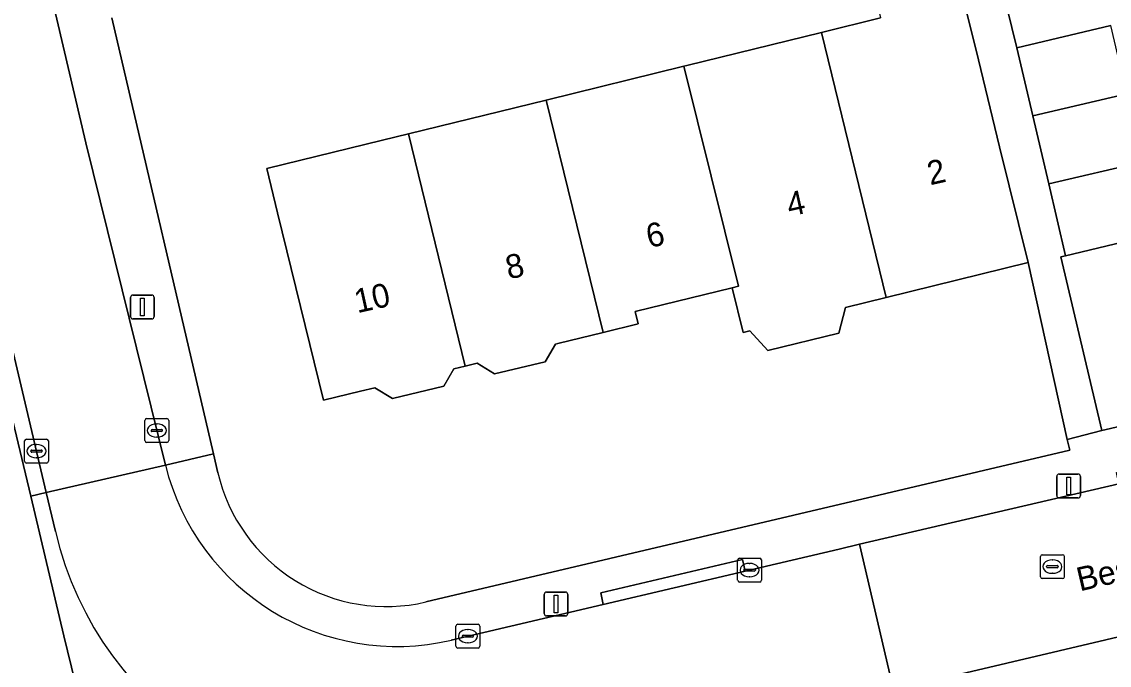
# Model space of a CAD drawing. Extents: x 158455 to 159797, y 387218 to 388672.
# Drawn here: x 159252.49 to 159298.16, y 388375.37 to 388402.36 of the extents above; entities that cross this region are included whole.
import ezdxf

# ---------------------------------------------------------------- set-up
doc = ezdxf.new("R2010")
doc.units = 0
for name, color, linetype in [('IMGEO_Erf', 7, 'Continuous'), ('IMGEO_Kolk', 7, 'Continuous'), ('IMGEO_Lichtmast', 7, 'Continuous'), ('IMGEO_Openbare_ruimte_label', 7, 'Continuous'), ('IMGEO_Pand', 7, 'Continuous'), ('IMGEO_Pand_nummerreeks', 7, 'Continuous'), ('IMGEO_Rijbaan_lokaal_open', 7, 'Continuous'), ('IMGEO_Rioolput', 7, 'Continuous'), ('IMGEO_Voetpad_open', 7, 'Continuous')]:
    doc.layers.add(name, color=color, linetype=linetype)

msp = doc.modelspace()

# ---------------------------------------------------------------- linework, layer by layer
at = {"layer": 'IMGEO_Erf'}
for points in [[(159292.807, 388407.251), (159294.272, 388401.27), (159298.232, 388402.202)], [(159256.278, 388402.525), (159260.546, 388384.233), (159260.73, 388383.443)], [(159286.071, 388401.915), (159288.556, 388402.525)], [(159269.469, 388378.022), (159296.503, 388384.388), (159296.397, 388384.836), (159294.748, 388392.262), (159288.793, 388390.801), (159287.085, 388390.382), (159286.803, 388389.304), (159283.822, 388388.573), (159283.064, 388389.396), (159282.792, 388389.329), (159282.332, 388391.204), (159278.256, 388390.204), (159278.384, 388389.685), (159276.902, 388389.322), (159275.012, 388388.858), (159274.908, 388388.833), (159274.478, 388388.102), (159272.339, 388387.586), (159271.613, 388388.039), (159271.121, 388387.92), (159270.64, 388387.805), (159270.219, 388387.076), (159268.061, 388386.556), (159267.325, 388387.006), (159266.726, 388386.868), (159265.167, 388386.486), (159263.237, 388394.353), (159262.783, 388396.202), (159267.64, 388397.393), (159268.734, 388397.661), (159274.513, 388399.079), (159280.293, 388400.497), (159280.422, 388400.529), (159286.071, 388401.915)], [(159299.577, 388396.49), (159295.617, 388395.558), (159296.329, 388392.545), (159299.072, 388393.194)], [(159248.798, 388350.646), (159254.248, 388352.019), (159255.01, 388352.211), (159257.787, 388362.039), (159257.664, 388362.523), (159257.37, 388363.679), (159257.057, 388364.912), (159255.684, 388370.764), (159254.256, 388376.606), (159252.881, 388382.464), (159252.121, 388385.619)]]:
    msp.add_lwpolyline(points, dxfattribs=at)
msp.add_arc((159267.804, 388385.093), 7.264, 193.128, 283.2474, dxfattribs=at)
at = {"layer": 'IMGEO_Kolk'}
for p, q in [((159257.665, 388384.788), (159257.665, 388385.64)), ((159257.74, 388385.714), (159258.592, 388385.714)), ((159258.666, 388385.64), (159258.666, 388384.788)), ((159257.924, 388385.208), (159257.924, 388385.22)), ((159258.362, 388385.171), (159257.964, 388385.171)), ((159257.967, 388385.257), (159258.365, 388385.257)), ((159258.153, 388385.494), (159258.178, 388385.494)), ((159258.408, 388385.22), (159258.408, 388385.208)), ((159252.613, 388383.924), (159252.613, 388384.776)), ((159252.688, 388384.85), (159253.54, 388384.85)), ((159253.614, 388384.776), (159253.614, 388383.924)), ((159258.592, 388384.714), (159257.74, 388384.714)), ((159258.176, 388384.934), (159258.151, 388384.934)), ((159252.872, 388384.344), (159252.872, 388384.356)), ((159253.31, 388384.307), (159252.912, 388384.307)), ((159252.915, 388384.393), (159253.313, 388384.393)), ((159253.101, 388384.63), (159253.126, 388384.63)), ((159253.356, 388384.356), (159253.356, 388384.344)), ((159253.54, 388383.85), (159252.688, 388383.85)), ((159253.124, 388384.07), (159253.099, 388384.07)), ((159282.556, 388378.932), (159282.556, 388379.784)), ((159282.631, 388379.858), (159283.483, 388379.858)), ((159283.557, 388379.784), (159283.557, 388378.932)), ((159282.815, 388379.352), (159282.815, 388379.364)), ((159283.253, 388379.315), (159282.855, 388379.315)), ((159282.858, 388379.401), (159283.256, 388379.401)), ((159283.044, 388379.638), (159283.069, 388379.638)), ((159283.299, 388379.364), (159283.299, 388379.352)), ((159283.483, 388378.858), (159282.631, 388378.858)), ((159283.067, 388379.078), (159283.042, 388379.078)), ((159270.728, 388376.159), (159270.728, 388377.011)), ((159270.803, 388377.085), (159271.655, 388377.085)), ((159271.729, 388377.011), (159271.729, 388376.159)), ((159270.987, 388376.579), (159270.987, 388376.591)), ((159271.425, 388376.542), (159271.027, 388376.542)), ((159271.03, 388376.628), (159271.428, 388376.628)), ((159271.216, 388376.865), (159271.241, 388376.865)), ((159271.471, 388376.591), (159271.471, 388376.579)), ((159271.655, 388376.085), (159270.803, 388376.085)), ((159271.239, 388376.305), (159271.214, 388376.305))]:
    msp.add_line(p, q, dxfattribs=at)
for points in [[(159257.665, 388384.788), (159257.665, 388385.64)], [(159257.74, 388385.714), (159258.592, 388385.714)], [(159258.666, 388385.64), (159258.666, 388384.788)], [(159252.613, 388383.924), (159252.613, 388384.776)], [(159252.688, 388384.85), (159253.54, 388384.85)], [(159253.614, 388384.776), (159253.614, 388383.924)], [(159258.592, 388384.714), (159257.74, 388384.714)], [(159253.54, 388383.85), (159252.688, 388383.85)], [(159282.556, 388378.932), (159282.556, 388379.784)], [(159282.631, 388379.858), (159283.483, 388379.858)], [(159283.557, 388379.784), (159283.557, 388378.932)], [(159283.483, 388378.858), (159282.631, 388378.858)], [(159270.728, 388376.159), (159270.728, 388377.011)], [(159270.803, 388377.085), (159271.655, 388377.085)], [(159271.729, 388377.011), (159271.729, 388376.159)], [(159271.655, 388376.085), (159270.803, 388376.085)]]:
    msp.add_lwpolyline(points, dxfattribs=at)
for centre, radius, start, end in [((159257.742, 388385.638), 0.0765, 91.552, 178.448), ((159257.742, 388385.638), 0.0765, 91.552, 178.448), ((159258.59, 388385.638), 0.0765, 1.552, 88.448), ((159258.59, 388385.638), 0.0765, 1.552, 88.448), ((159257.964, 388385.217), 0.0403, 85.8775, 175.7526), ((159257.961, 388385.207), 0.0366, 178.938, 274.7102), ((159258.365, 388385.214), 0.043, 264.8664, 352.4533), ((159258.369, 388385.219), 0.0386, 1.7309, 96.639), ((159252.69, 388384.774), 0.0765, 91.552, 178.448), ((159252.69, 388384.774), 0.0765, 91.552, 178.448), ((159253.538, 388384.774), 0.0765, 1.552, 88.448), ((159253.538, 388384.774), 0.0765, 1.552, 88.448), ((159257.742, 388384.79), 0.0765, 181.552, 268.448), ((159257.742, 388384.79), 0.0765, 181.552, 268.448), ((159258.59, 388384.79), 0.0765, 271.552, 358.448), ((159258.59, 388384.79), 0.0765, 271.552, 358.448), ((159252.912, 388384.353), 0.0403, 85.8775, 175.7526), ((159252.909, 388384.343), 0.0366, 178.938, 274.7102), ((159253.313, 388384.35), 0.043, 264.8664, 352.4533), ((159253.317, 388384.355), 0.0386, 1.7309, 96.639), ((159252.69, 388383.926), 0.0765, 181.552, 268.448), ((159252.69, 388383.926), 0.0765, 181.552, 268.448), ((159253.538, 388383.926), 0.0765, 271.552, 358.448), ((159253.538, 388383.926), 0.0765, 271.552, 358.448), ((159282.633, 388379.782), 0.0765, 91.552, 178.448), ((159282.633, 388379.782), 0.0765, 91.552, 178.448), ((159283.481, 388379.782), 0.0765, 1.552, 88.448), ((159283.481, 388379.782), 0.0765, 1.552, 88.448), ((159282.855, 388379.361), 0.0403, 85.8775, 175.7526), ((159282.852, 388379.351), 0.0366, 178.938, 274.7102), ((159283.256, 388379.358), 0.043, 264.8664, 352.4533), ((159283.26, 388379.363), 0.0386, 1.7309, 96.639), ((159282.633, 388378.934), 0.0765, 181.552, 268.448), ((159282.633, 388378.934), 0.0765, 181.552, 268.448), ((159283.481, 388378.934), 0.0765, 271.552, 358.448), ((159283.481, 388378.934), 0.0765, 271.552, 358.448), ((159270.805, 388377.009), 0.0765, 91.552, 178.448), ((159270.805, 388377.009), 0.0765, 91.552, 178.448), ((159271.653, 388377.009), 0.0765, 1.552, 88.448), ((159271.653, 388377.009), 0.0765, 1.552, 88.448), ((159271.027, 388376.588), 0.0403, 85.8775, 175.7526), ((159271.024, 388376.578), 0.0366, 178.938, 274.7102), ((159271.428, 388376.585), 0.043, 264.8664, 352.4533), ((159271.432, 388376.59), 0.0386, 1.7309, 96.639), ((159270.805, 388376.161), 0.0765, 181.552, 268.448), ((159270.805, 388376.161), 0.0765, 181.552, 268.448), ((159271.653, 388376.161), 0.0765, 271.552, 358.448), ((159271.653, 388376.161), 0.0765, 271.552, 358.448)]:
    msp.add_arc(centre, radius, start, end, dxfattribs=at)
for centre, major_axis, ratio, start_param, end_param in [((159258.152, 388385.214), (-0.387, 0.002), 0.722429, 4.712389, 7.853982), ((159258.177, 388385.214), (-0.39, 0.002), 0.717154, 1.570796, 4.712389), ((159253.1, 388384.35), (-0.387, 0.002), 0.722429, 4.712389, 7.853982), ((159253.125, 388384.35), (-0.39, 0.002), 0.717154, 1.570796, 4.712389), ((159283.043, 388379.358), (-0.387, 0.002), 0.722429, 4.712389, 7.853982), ((159283.068, 388379.358), (-0.39, 0.002), 0.717154, 1.570796, 4.712389), ((159271.215, 388376.585), (-0.387, 0.002), 0.722429, 4.712389, 7.853982), ((159271.24, 388376.585), (-0.39, 0.002), 0.717154, 1.570796, 4.712389)]:
    msp.add_ellipse(centre, major_axis=major_axis, ratio=ratio, start_param=start_param, end_param=end_param, dxfattribs=at)
at = {"layer": 'IMGEO_Lichtmast'}
for p, q in [((159257.061, 388389.997), (159257.061, 388390.797)), ((159257.061, 388390.797), (159257.061, 388389.997)), ((159257.161, 388390.897), (159257.951, 388390.897)), ((159257.951, 388390.897), (159257.161, 388390.897)), ((159258.051, 388390.797), (159258.051, 388389.997)), ((159258.051, 388389.997), (159258.051, 388390.797)), ((159257.951, 388389.897), (159257.161, 388389.897)), ((159257.161, 388389.897), (159257.951, 388389.897)), ((159296.057, 388383.388), (159296.847, 388383.388)), ((159296.847, 388383.388), (159296.057, 388383.388)), ((159295.957, 388382.488), (159295.957, 388383.288)), ((159295.957, 388383.288), (159295.957, 388382.488)), ((159296.947, 388383.288), (159296.947, 388382.488)), ((159296.947, 388382.488), (159296.947, 388383.288)), ((159296.847, 388382.388), (159296.057, 388382.388)), ((159296.057, 388382.388), (159296.847, 388382.388)), ((159274.435, 388377.536), (159274.435, 388378.336)), ((159274.435, 388378.336), (159274.435, 388377.536)), ((159274.535, 388378.436), (159275.325, 388378.436)), ((159275.325, 388378.436), (159274.535, 388378.436)), ((159275.425, 388378.336), (159275.425, 388377.536)), ((159275.425, 388377.536), (159275.425, 388378.336)), ((159275.325, 388377.436), (159274.535, 388377.436)), ((159274.535, 388377.436), (159275.325, 388377.436))]:
    msp.add_line(p, q, dxfattribs=at)
for points in [[(159257.481, 388390.772), (159257.631, 388390.772), (159257.631, 388390.022), (159257.481, 388390.022), (159257.481, 388390.772)], [(159296.377, 388383.263), (159296.527, 388383.263), (159296.527, 388382.513), (159296.377, 388382.513), (159296.377, 388383.263)], [(159274.855, 388378.311), (159275.005, 388378.311), (159275.005, 388377.561), (159274.855, 388377.561), (159274.855, 388378.311)]]:
    msp.add_lwpolyline(points, dxfattribs=at)
for centre, start, end in [((159257.161, 388390.797), 90, 180), ((159257.161, 388390.797), 90, 180), ((159257.951, 388390.797), 0, 90), ((159257.951, 388390.797), 360, 90), ((159257.161, 388389.997), 180, 270), ((159257.161, 388389.997), 180, 270), ((159257.951, 388389.997), 270, 0), ((159257.951, 388389.997), 270, 0), ((159296.057, 388383.288), 90, 180), ((159296.057, 388383.288), 90, 180), ((159296.847, 388383.288), 0, 90), ((159296.847, 388383.288), 360, 90), ((159296.057, 388382.488), 180, 270), ((159296.057, 388382.488), 180, 270), ((159296.847, 388382.488), 270, 0), ((159296.847, 388382.488), 270, 0), ((159274.535, 388378.336), 90, 180), ((159274.535, 388378.336), 90, 180), ((159275.325, 388378.336), 0, 90), ((159275.325, 388378.336), 360, 90), ((159274.535, 388377.536), 180, 270), ((159274.535, 388377.536), 180, 270), ((159275.325, 388377.536), 270, 0), ((159275.325, 388377.536), 270, 0)]:
    msp.add_arc(centre, 0.1, start, end, dxfattribs=at)
at = {"layer": 'IMGEO_Pand'}
for points in [[(159286.071, 388401.915), (159288.793, 388390.801), (159294.748, 388392.262), (159293.557, 388397.118), (159292.663, 388400.76), (159291.525, 388405.398), (159288.06, 388404.548), (159288.556, 388402.525)], [(159294.945, 388398.414), (159298.904, 388399.346), (159298.232, 388402.202), (159294.272, 388401.27)], [(159286.071, 388401.915), (159280.422, 388400.529), (159280.293, 388400.497), (159282.597, 388391.269), (159282.332, 388391.204), (159282.792, 388389.329), (159283.064, 388389.396), (159283.822, 388388.573), (159286.803, 388389.304), (159287.085, 388390.382), (159288.793, 388390.801)], [(159280.293, 388400.497), (159274.513, 388399.079), (159276.902, 388389.322), (159278.384, 388389.685), (159278.256, 388390.204), (159282.332, 388391.204), (159282.597, 388391.269)], [(159294.945, 388398.414), (159295.617, 388395.558), (159299.577, 388396.49), (159298.904, 388399.346)], [(159268.734, 388397.661), (159271.121, 388387.92), (159271.613, 388388.039), (159272.339, 388387.586), (159274.478, 388388.102), (159274.908, 388388.833), (159275.012, 388388.858), (159276.902, 388389.322), (159274.513, 388399.079)], [(159268.734, 388397.661), (159267.64, 388397.393), (159262.783, 388396.202), (159263.237, 388394.353), (159265.167, 388386.486), (159266.726, 388386.868), (159267.325, 388387.006), (159268.061, 388386.556), (159270.219, 388387.076), (159270.64, 388387.805), (159271.121, 388387.92)], [(159299.072, 388393.194), (159296.329, 388392.545), (159296.129, 388392.498), (159297.853, 388385.208), (159300.797, 388385.904)]]:
    msp.add_lwpolyline(points, close=True, dxfattribs=at)
at = {"layer": 'IMGEO_Rijbaan_lokaal_open'}
for points in [[(159255.179, 388397.277), (159251.856, 388411.49), (159246.986, 388410.352), (159253.523, 388382.612), (159258.527, 388383.762)], [(159289.936, 388374.529), (159299.978, 388376.893), (159298.567, 388382.97), (159287.678, 388380.439), (159289.106, 388374.334)]]:
    msp.add_lwpolyline(points, close=True, dxfattribs=at)
for points in [[(159258.527, 388383.762), (159253.523, 388382.612), (159253.907, 388380.981)], [(159289.106, 388374.334), (159287.678, 388380.439), (159286.818, 388380.239), (159282.874, 388379.314), (159276.915, 388377.917), (159270.533, 388376.421)]]:
    msp.add_lwpolyline(points, dxfattribs=at)
for centre, radius, start, end in [((159268.247, 388386.17), 10.014, 193.9152, 283.1979), ((159268.023, 388384.307), 14.502, 193.2583, 283.1335)]:
    msp.add_arc(centre, radius, start, end, dxfattribs=at)
at = {"layer": 'IMGEO_Rioolput'}
for p, q in [((159295.272, 388379.076), (159295.272, 388379.928)), ((159295.347, 388380.002), (159296.199, 388380.002)), ((159295.76, 388379.782), (159295.785, 388379.782)), ((159296.273, 388379.928), (159296.273, 388379.076)), ((159295.531, 388379.496), (159295.531, 388379.508)), ((159295.969, 388379.459), (159295.571, 388379.459)), ((159295.574, 388379.545), (159295.972, 388379.545)), ((159295.783, 388379.222), (159295.758, 388379.222)), ((159296.015, 388379.508), (159296.015, 388379.496)), ((159296.199, 388379.002), (159295.347, 388379.002))]:
    msp.add_line(p, q, dxfattribs=at)
for points in [[(159295.272, 388379.076), (159295.272, 388379.928)], [(159295.347, 388380.002), (159296.199, 388380.002)], [(159296.273, 388379.928), (159296.273, 388379.076)], [(159296.199, 388379.002), (159295.347, 388379.002)]]:
    msp.add_lwpolyline(points, dxfattribs=at)
for centre, radius, start, end in [((159295.349, 388379.926), 0.0765, 91.552, 178.448), ((159295.349, 388379.926), 0.0765, 91.552, 178.448), ((159296.197, 388379.926), 0.0765, 1.552, 88.448), ((159296.197, 388379.926), 0.0765, 1.552, 88.448), ((159295.571, 388379.505), 0.0403, 85.8775, 175.7526), ((159295.568, 388379.495), 0.0366, 178.938, 274.7102), ((159295.972, 388379.502), 0.043, 264.8664, 352.4533), ((159295.976, 388379.507), 0.0386, 1.7309, 96.639), ((159295.349, 388379.078), 0.0765, 181.552, 268.448), ((159295.349, 388379.078), 0.0765, 181.552, 268.448), ((159296.197, 388379.078), 0.0765, 271.552, 358.448), ((159296.197, 388379.078), 0.0765, 271.552, 358.448)]:
    msp.add_arc(centre, radius, start, end, dxfattribs=at)
for centre, major_axis, ratio, start_param, end_param in [((159295.759, 388379.502), (-0.387, 0.002), 0.722429, 4.712389, 7.853982), ((159295.784, 388379.502), (-0.39, 0.002), 0.717154, 1.570796, 4.712389)]:
    msp.add_ellipse(centre, major_axis=major_axis, ratio=ratio, start_param=start_param, end_param=end_param, dxfattribs=at)
at = {"layer": 'IMGEO_Voetpad_open'}
for points in [[(159246.26, 388435.119), (159249.946, 388419.659), (159251.059, 388414.899), (159251.856, 388411.49), (159255.179, 388397.277), (159258.527, 388383.762), (159260.546, 388384.233), (159256.278, 388402.525)], [(159240.267, 388434.82), (159243.369, 388421.445), (159245.201, 388413.765), (159249.225, 388397.414), (159251.795, 388386.969), (159252.108, 388385.674), (159252.121, 388385.619), (159252.881, 388382.464), (159253.523, 388382.612), (159246.986, 388410.352)], [(159324.696, 388391.022), (159317.386, 388389.328), (159310.433, 388387.683), (159306.701, 388386.74), (159306.677, 388387.295), (159303.739, 388386.6), (159300.797, 388385.904), (159297.853, 388385.208), (159296.397, 388384.836), (159296.503, 388384.388), (159269.469, 388378.022)], [(159270.533, 388376.421), (159276.915, 388377.917), (159276.807, 388378.405), (159282.766, 388379.802), (159282.874, 388379.314), (159286.818, 388380.239), (159287.678, 388380.439), (159298.567, 388382.97), (159298.459, 388383.458), (159313.943, 388387.094)], [(159260.73, 388383.443), (159260.546, 388384.233), (159258.527, 388383.762)], [(159253.907, 388380.981), (159253.523, 388382.612), (159252.881, 388382.464), (159254.256, 388376.606), (159255.684, 388370.764), (159257.057, 388364.912), (159257.37, 388363.679), (159258.451, 388363.954), (159258.506, 388363.737), (159265.116, 388365.249), (159293.323, 388371.845), (159299.138, 388373.211), (159318.096, 388377.642), (159317.318, 388380.921), (159316.498, 388380.73)], [(159302.611, 388377.513), (159299.978, 388376.893), (159289.936, 388374.529)]]:
    msp.add_lwpolyline(points, dxfattribs=at)
for points in [[(159292.134, 388410.107), (159291.462, 388412.963), (159291.078, 388414.059), (159289.492, 388413.689), (159291.525, 388405.398), (159292.663, 388400.76), (159293.557, 388397.118), (159294.748, 388392.262), (159296.397, 388384.836), (159297.853, 388385.208), (159296.129, 388392.498), (159296.329, 388392.545), (159295.617, 388395.558), (159294.945, 388398.414), (159294.272, 388401.27), (159292.807, 388407.251)], [(159282.874, 388379.314), (159282.766, 388379.802), (159276.807, 388378.405), (159276.915, 388377.917)]]:
    msp.add_lwpolyline(points, close=True, dxfattribs=at)
for centre, radius, start, end in [((159268.247, 388386.17), 10.014, 193.9152, 283.1979), ((159267.804, 388385.093), 7.264, 193.128, 283.2474), ((159268.023, 388384.307), 14.502, 193.2583, 283.1335)]:
    msp.add_arc(centre, radius, start, end, dxfattribs=at)

# ---------------------------------------------------------------- texts
at = {"layer": 'IMGEO_Openbare_ruimte_label'}
msp.add_text('Besançonlaan', height=1, rotation=13.1191, dxfattribs=at).set_placement((159296.921, 388378.461))
at = {"layer": 'IMGEO_Pand_nummerreeks'}
for s, rotation, p in [('2', 12.579, (159290.638, 388395.5)), ('4', 12.5764, (159284.738, 388394.183)), ('6', 12.5764, (159278.836, 388392.866)), ('8', 12.579, (159272.937, 388391.55)), ('10', 12.579, (159266.584, 388390.132))]:
    msp.add_text(s, height=1, rotation=rotation, dxfattribs=at).set_placement(p)

doc.saveas('drawing.dxf')
